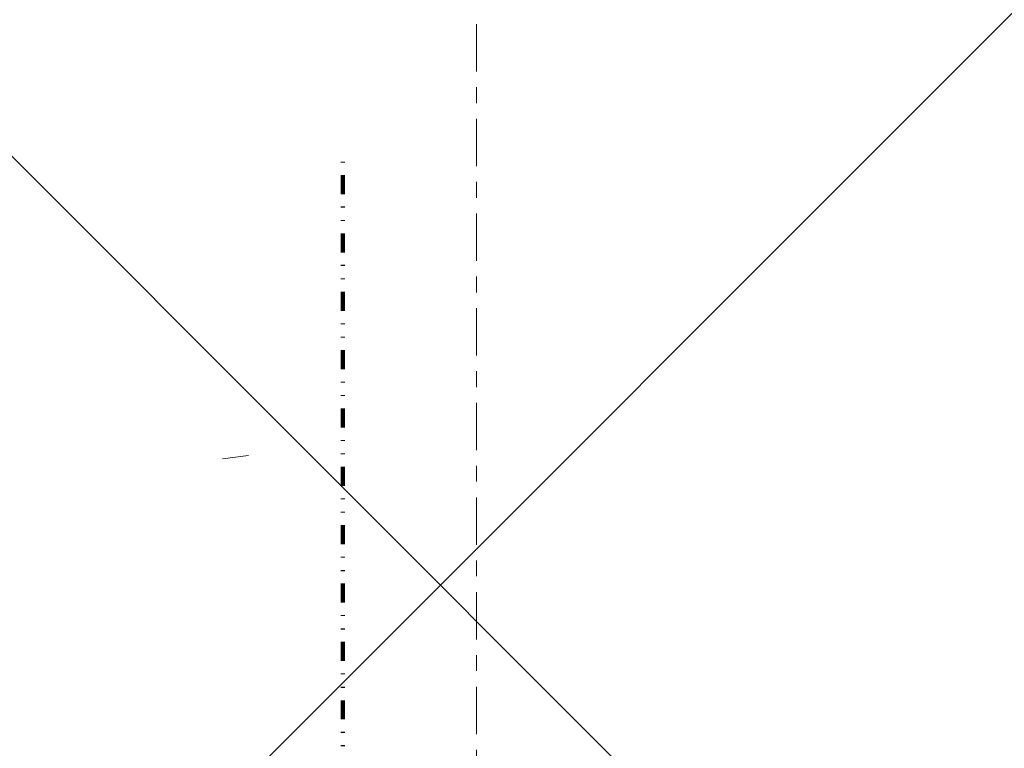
# Model space of a CAD drawing. Header units: millimetres. Extents: x -281 to 121694, y -16481 to 65128.
# Tile 447 of 656: x 24342 to 24467, y 20981 to 21073. Entities that reach past the tile are written whole.
import ezdxf

# ---------------------------------------------------------------- set-up
doc = ezdxf.new("R2010")
doc.units = ezdxf.units.MM
doc.linetypes.add('ARC FS 060 minutes', pattern=[7.2, 2.4, -1.6, 0, -1.6, 0, -1.6])
doc.linetypes.add('Grid Line', pattern=[12, 6, -2, 2, -2])
for name, color, linetype, lineweight in [('A--L$01A__Algemeen', 7, 'Continuous', 5), ('A--L$07A__Stramien', 1, 'Continuous', 5), ('A--L28__Hoofddraagconstructies', 3, 'Continuous', 5)]:
    doc.layers.add(name, color=color, linetype=linetype, lineweight=lineweight)

# ---------------------------------------------------------------- blocks, each defined once
blk = doc.blocks.new('TBR-B-BWK-C-BES-ARC-R25_rvt-1-L_80_ 12')
at = {"layer": 'A--L28__Hoofddraagconstructies', "lineweight": 13}
h = blk.add_hatch(dxfattribs=at)
h.set_pattern_fill('FP_24', color=41, style=0, pattern_type=2)
h.set_pattern_definition([(45, (0, 0), (-106.066, 106.066), []), (135, (0, 0), (-106.066, -106.066), []), (50, (0, 0), (358.6306, -31.3759), [37.5, -412.5]), (355, (0, 0), (-69.376, 376.0957), [30, -330]), (100.451, (29.9, -2.6), (289.2568, 344.7173), [31.87, -350.571]), (46.184, (0, 100), (533.62, -82.7615), [56.25, -618.75]), (96.636, (44.47, 93.1), (467.328, 487.062), [47.805, -525.856]), (351.184, (0, 100), (467.333, 487.058), [45, -495]), (21, (50, 75), (298.454, -201.3095), [37.5, -412.5]), (326, (50, 75), (121.657, 362.575), [30, -330]), (71.451, (74.87, 58.22), (420.112, 161.262), [31.87, -350.571]), (37.5, (0, 0), (6.07993, 166.44693), [3.353, -322.647, 3.353, -331.647, -331.25]), (37.5, (0, 0), (6.07993, 166.44693), [-661, 3.353, -327.897]), (7.5, (0, 0), (131.5348, 197.2059), [3.353, -187.647, 3.353, -315.147, -126.25]), (7.5, (0, 0), (131.5348, 197.2059), [-509.5, 3.353, -122.897]), (327.5, (-111.5, 0), (266.9112, -11.27744), [3.353, -121.647, 3.353, -386.647, -517.5]), (327.5, (-111.5, 0), (266.9112, -11.27744), [-515, 3.353, -514.147]), (317.5, (-161.5, 0), (291.5931, 50.0525), [3.353, -159.147, 3.353, -255.647, -367.5]), (317.5, (-161.5, 0), (291.5931, 50.0525), [-421.5, 3.353, -364.147]), (317.5, (-161.5, 0), (291.5931, 50.0525), [3.353, -159.147, 3.353, -255.647, -367.5]), (317.5, (-161.5, 0), (291.5931, 50.0525), [-421.5, 3.353, -364.147])])
h.paths.add_polyline_path([(24658.95, 20950), (25050, 20950), (25050, 21200), (24100, 21200), (24100, 20950)])
blk = doc.blocks.new('65_GM_LIB_fire separation vertical_gen_arc - 060 minutes-2435724-L_80_ 12')
at = {"layer": 'A--L$01A__Algemeen', "linetype": 'ARC FS 060 minutes', "lineweight": 100}
blk.add_line((0, 0), (12000, 0), dxfattribs=at)
blk = doc.blocks.new('TBR-B-INS-BR-ARC-R25_rvt-1-L_80_ 12')
at = {"layer": 'A--L$01A__Algemeen', "color": 130, "lineweight": 9, "rotation": 89.9999999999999}
blk.add_blockref('65_GM_LIB_fire separation vertical_gen_arc - 060 minutes-2435724-L_80_ 12', (24383.04, 9055.46), dxfattribs=at)

msp = doc.modelspace()

# ---------------------------------------------------------------- linework, layer by layer
at = {"layer": 'A--L$07A__Stramien', "linetype": 'Grid Line'}
msp.add_line((24400, 64428.39), (24400, 5044.8), dxfattribs=at)

# ---------------------------------------------------------------- block references
at = {"lineweight": 5}
for name in ['TBR-B-INS-BR-ARC-R25_rvt-1-L_80_ 12', 'TBR-B-BWK-C-BES-ARC-R25_rvt-1-L_80_ 12']:
    msp.add_blockref(name, (0, 0), dxfattribs=at)

doc.saveas('drawing.dxf')
